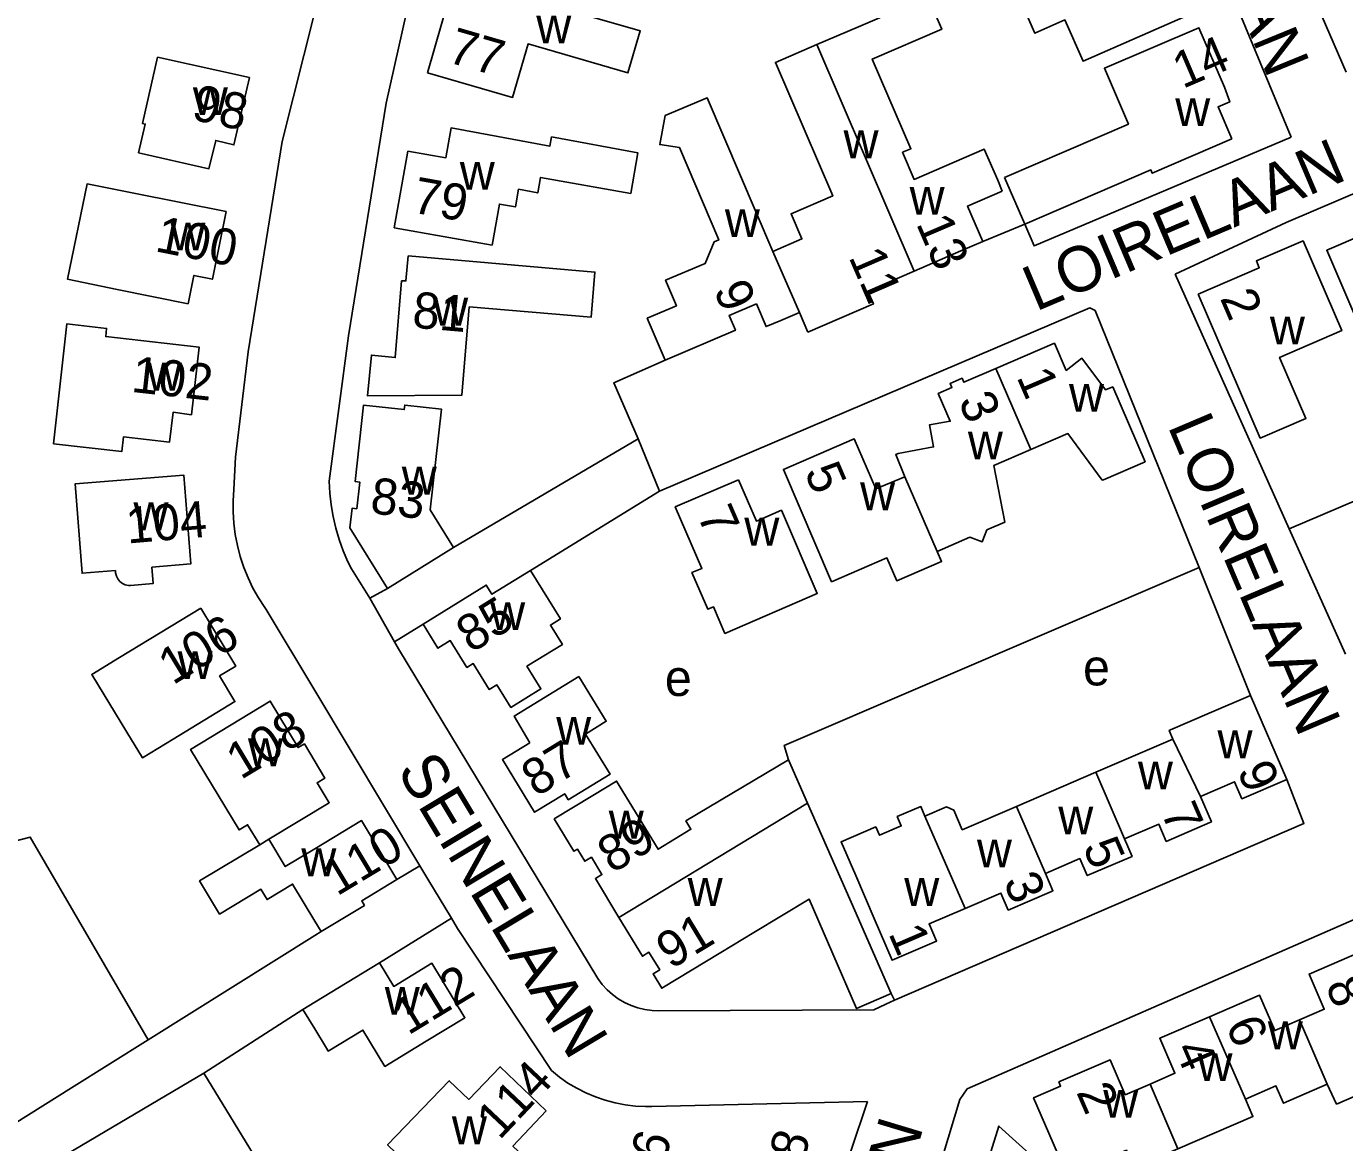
# Model space of a CAD drawing. Extents: x 157768 to 159790, y 387230 to 389604.
# Drawn here: x 158018.1 to 158163.8, y 388618.6 to 388741.9 of the extents above; entities that cross this region are included whole.
import ezdxf

# ---------------------------------------------------------------- set-up
doc = ezdxf.new("R2010")
doc.units = 0
for name, color, linetype in [('BLT_Basislijn', 7, 'Continuous'), ('BLT_Bebouwing', 7, 'Continuous'), ('BLT_Centroide', 7, 'Continuous'), ('BLT_Huisnummer', 7, 'Continuous'), ('BLT_Huisnummer_ tussenligend', 7, 'Continuous'), ('BLT_Onderverdeling_panden', 7, 'Continuous'), ('BLT_Straatnaam', 7, 'Continuous')]:
    doc.layers.add(name, color=color, linetype=linetype)

msp = doc.modelspace()

# ---------------------------------------------------------------- linework, layer by layer
at = {"layer": 'BLT_Basislijn'}
for p, q in [((158128.44, 388720.03), (158123.8, 388718.14)), ((158157.67, 388686.38), (158211.37, 388709.21)), ((158065.34, 388684.3), (158085.74, 388696.34)), ((158088.09, 388690.55), (158085.74, 388696.34)), ((158073.82, 388681.78), (158088.09, 388690.55)), ((158163.87, 388672.54), (158157.67, 388686.38)), ((158056.07, 388678.73), (158054.05, 388681.97)), ((158153.4, 388667.98), (158147.7, 388682.09)), ((158056.07, 388678.73), (158058.02, 388679.77)), ((158056.07, 388678.73), (158058.81, 388673.9)), ((158044.63, 388677.47), (158050, 388668.51)), ((158061.97, 388675.84), (158058.81, 388673.9)), ((158050, 388668.51), (158061.62, 388649.14)), ((158059.08, 388647.63), (158061.62, 388649.14)), ((158065.09, 388643.35), (158057.13, 388638.43)), ((158031.57, 388629.91), (158050, 388641.43)), ((158050, 388641.43), (158050.7, 388641.89)), ((158114.05, 388634.29), (158113.7, 388635.03)), ((158048.69, 388633.28), (158037.75, 388626.22)), ((158023.1, 388624.62), (158031.57, 388629.91)), ((158037.75, 388626.22), (158011.18, 388610.56)), ((158050, 388606.19), (158037.75, 388626.22)), ((158015.15, 388619.64), (158023.1, 388624.62))]:
    msp.add_line(p, q, dxfattribs=at)
for points in [[(158134.2, 388785.38), (158145.35, 388759.84), (158157.86, 388729.66)], [(158051.59, 388691.65), (158053.73, 388707.69), (158057.87, 388733.42), (158063.73, 388759.54), (158068.59, 388777.39)], [(158050, 388743.49), (158046.41, 388729.18), (158042.63, 388705.92), (158041.23, 388694.28), (158041.05, 388690.74)], [(158145.06, 388714.53), (158157.31, 388720.21), (158192.81, 388735.36), (158199.71, 388738.08)], [(158157.86, 388729.66), (158129.47, 388717.64), (158128.44, 388720.03)], [(158031.57, 388629.91), (158018.55, 388652.32), (158016.69, 388651.85), (157999.6, 388714.31)], [(158157.67, 388686.38), (158145.06, 388714.53)], [(158136.21, 388710.49), (158135.64, 388710.81), (158088.09, 388690.55)], [(158147.7, 388682.09), (158136.21, 388710.49)], [(158088.71, 388705.02), (158083.03, 388702.5), (158085.74, 388696.34)], [(158051.59, 388691.65), (158051.65, 388690.33), (158051.79, 388689.03), (158052.01, 388687.73), (158052.31, 388686.45), (158052.68, 388685.19), (158053.14, 388683.95), (158053.66, 388682.75), (158054.05, 388681.97)], [(158041.05, 388690.74), (158040.97, 388689.49), (158040.97, 388688.24), (158041.05, 388686.99), (158041.21, 388685.75), (158041.45, 388684.52), (158041.77, 388683.31), (158042.16, 388682.12), (158042.63, 388680.96), (158043.17, 388679.84), (158043.78, 388678.74), (158044.46, 388677.7), (158044.63, 388677.47)], [(158147.7, 388682.09), (158101.87, 388662.44), (158102.33, 388660.86)], [(158058.81, 388673.9), (158059.26, 388673.11), (158081.27, 388636.69)], [(158121.28, 388623.33), (158122.08, 388624.5), (158218.19, 388666.56)], [(158157.4, 388658.69), (158159.29, 388653.84), (158114.05, 388634.29)], [(158061.62, 388649.14), (158062.49, 388647.69), (158065.09, 388643.35)], [(158065.09, 388643.35), (158065.76, 388642.23), (158076.15, 388626.52)], [(158081.27, 388636.69), (158081.75, 388636.04), (158082.29, 388635.45), (158082.88, 388634.92), (158083.53, 388634.44), (158084.21, 388634.04), (158084.94, 388633.7), (158085.7, 388633.44), (158086.47, 388633.26), (158087.27, 388633.15), (158087.97, 388633.12)], [(158087.97, 388633.12), (158111.75, 388633.22), (158113.08, 388633.87), (158114.05, 388634.29)], [(158076.15, 388626.52), (158077.04, 388625.8), (158077.97, 388625.15), (158078.94, 388624.57), (158079.95, 388624.05), (158081, 388623.61), (158082.08, 388623.24), (158083.17, 388622.95), (158084.29, 388622.74), (158085.42, 388622.61), (158086.55, 388622.55), (158087.25, 388622.56)], [(158087.25, 388622.56), (158111.05, 388623.11)], [(158111.05, 388623.11), (158107.47, 388612.37)], [(158108.72, 388581.71), (158121.28, 388623.33)]]:
    msp.add_lwpolyline(points, dxfattribs=at)
at = {"layer": 'BLT_Bebouwing'}
for p, q in [((158163.97, 388736.84), (158159.2, 388747.85)), ((158103.54, 388710.29), (158101.48, 388709.41)), ((158104.48, 388708.12), (158103.54, 388710.29)), ((158065.34, 388684.3), (158058.02, 388679.77)), ((158144.53, 388664.16), (158148.81, 388666)), ((158104.45, 388656.07), (158102.33, 388660.86)), ((158127.54, 388655.71), (158136.3, 388659.49)), ((158050.7, 388641.89), (158050, 388643.05)), ((158057.13, 388638.43), (158050, 388634.08)), ((158050, 388634.08), (158048.69, 388633.28)), ((158048.69, 388633.28), (158050, 388631.12))]:
    msp.add_line(p, q, dxfattribs=at)
for points in [[(158144.59, 388750.13), (158143.5, 388752.64), (158137.65, 388750.08), (158136.36, 388753.04), (158129.42, 388750), (158128.12, 388749.43), (158129.44, 388746.42), (158127.59, 388745.61), (158129.54, 388741.14), (158132.88, 388742.6), (158134.88, 388738.03), (158147.43, 388743.52), (158144.63, 388750.03), (158144.59, 388750.13)], [(158062.45, 388736.76), (158065.48, 388747.29), (158085.95, 388741.39), (158084.6, 388736.75), (158073.57, 388739.96), (158071.85, 388734.04), (158062.45, 388736.76)], [(158105.48, 388739.88), (158110.07, 388741.85), (158117.74, 388745.14), (158119.27, 388741.57), (158111.6, 388738.28), (158115.86, 388728.37), (158114.94, 388727.98), (158116.22, 388724.99), (158123.97, 388728.32), (158125.45, 388724.89), (158125.96, 388723.69)], [(158151.32, 388729.46), (158149.8, 388732.99), (158151.1, 388733.55), (158150.5, 388735.16), (158147.68, 388741.74), (158137.25, 388737.27), (158139.9, 388731.09), (158126.21, 388725.21)], [(158100.62, 388717.03), (158103.82, 388718.4), (158102.62, 388721.19), (158107.22, 388723.16), (158100.9, 388737.91), (158105.48, 388739.88)], [(158088.71, 388705.02), (158086.74, 388709.65), (158089.96, 388711.02), (158088.75, 388713.85), (158093.14, 388715.71), (158094.11, 388718.07), (158094.64, 388718.29), (158090.28, 388728.52), (158088.12, 388728.83), (158088.71, 388732.03), (158093.35, 388734), (158100.62, 388717.03)], [(158076.17, 388729.68), (158085.7, 388727.92), (158084.9, 388723.44), (158074.95, 388725.21), (158074.64, 388723.5), (158072.51, 388723.9), (158072.16, 388721.95), (158070.4, 388722.26), (158069.58, 388717.73), (158058.78, 388719.64), (158060.28, 388728.1), (158064.48, 388727.37), (158065.06, 388730.68), (158075.98, 388728.66), (158076.17, 388729.68)], [(158128.44, 388720.03), (158142.38, 388726.03), (158142.53, 388725.67), (158151.32, 388729.46)], [(158126.21, 388725.21), (158128.44, 388720.03)], [(158125.96, 388723.69), (158122.12, 388722.03), (158123.8, 388718.14)], [(158169.97, 388720.68), (158170.31, 388719.87), (158174.1, 388721.5), (158182.53, 388701.95), (158177.66, 388699.85), (158173.02, 388710.59), (158169.62, 388709.13), (158170.14, 388707.93), (158166.46, 388706.35), (158161.81, 388717.15), (158169.97, 388720.68)], [(158123.8, 388718.14), (158121.38, 388717.09), (158116.22, 388714.86)], [(158147.59, 388712.3), (158154.36, 388715.23), (158154.04, 388715.97), (158159.2, 388718.19), (158163.47, 388708.28), (158156.6, 388705.31), (158159.5, 388698.58), (158154.45, 388696.4), (158147.59, 388712.3)], [(158060.32, 388716.53), (158080.94, 388714.74), (158080.52, 388709.76), (158067.07, 388710.9), (158066.23, 388701.13), (158055.81, 388701.08), (158056.25, 388705.58), (158058.89, 388705.3), (158059.58, 388713.77), (158060.06, 388713.77), (158060.32, 388716.53)], [(158116.22, 388714.86), (158111.11, 388712.65), (158111.72, 388711.23), (158104.48, 388708.12)], [(158101.48, 388709.41), (158099.86, 388708.72), (158098.8, 388711.23), (158095.79, 388709.95), (158096.48, 388708.32), (158088.71, 388705.02)], [(158129.12, 388695.15), (158133.21, 388696.91), (158137.01, 388691.76), (158137.13, 388691.81), (158141.73, 388693.79), (158138.16, 388702.05), (158137.38, 388701.72), (158134.76, 388705.22), (158133.02, 388703.88), (158131.72, 388706.89), (158125.26, 388704.1)], [(158115.18, 388692.13), (158114.19, 388694.59), (158114.45, 388694.7), (158118.37, 388695.43), (158117.91, 388697.86), (158120.21, 388698.26), (158118.88, 388701.34), (158120.4, 388702), (158120.2, 388702.45), (158121.52, 388703.02), (158121.71, 388702.57), (158125.26, 388704.1)], [(158058.02, 388679.77), (158053.87, 388686.49), (158054.11, 388688.65), (158054.63, 388688.59), (158054.96, 388691.55), (158054.45, 388691.61), (158055.39, 388700.05), (158059.88, 388699.55), (158059.94, 388700.05), (158064, 388699.59), (158062.76, 388688.46), (158065.34, 388684.3)], [(158118.77, 388683.89), (158119.25, 388682.78), (158114.29, 388680.65), (158113.21, 388683.17), (158107.1, 388680.54), (158101.77, 388692.94), (158109.58, 388696.33), (158111.99, 388690.78), (158115.18, 388692.13)], [(158129.12, 388695.15), (158125.04, 388693.39), (158126.23, 388687.11), (158124.27, 388686.26), (158123.73, 388684.94), (158122.39, 388685.45), (158118.77, 388683.89)], [(158029.63, 388680.11), (158032.15, 388680.34), (158032, 388682.13), (158036.3, 388682.5), (158035.54, 388692.29), (158023.53, 388691.36), (158024.29, 388681.47), (158027.97, 388681.76), (158027.99, 388681.51)], [(158096.82, 388691.81), (158098.8, 388687.24), (158101.55, 388688.43), (158105.52, 388679.24), (158095.32, 388674.83), (158094.05, 388677.77), (158093.42, 388677.5), (158091.67, 388681.54), (158092.77, 388682.01), (158089.83, 388688.8), (158096.82, 388691.81)], [(158027.99, 388681.51), (158028.08, 388681.16), (158028.23, 388680.84), (158028.46, 388680.57), (158028.74, 388680.35), (158029.06, 388680.2), (158029.41, 388680.12), (158029.63, 388680.11)], [(158061.97, 388675.84), (158068.94, 388680.16), (158069.57, 388679.15), (158073.82, 388681.78)], [(158073.82, 388681.78), (158077.14, 388676.42), (158076.03, 388675.74), (158077.35, 388673.61), (158073.44, 388671.19), (158074.99, 388668.69), (158071.67, 388666.64), (158070.12, 388669.14), (158069.27, 388668.61), (158067.5, 388671.49), (158066.81, 388671.06), (158064.97, 388674.03), (158063.61, 388673.19), (158061.97, 388675.84)], [(158037.39, 388677.63), (158041.27, 388671.22), (158039.47, 388670.13), (158041.18, 388667.29), (158034.35, 388663.15), (158030.96, 388661.09), (158029.24, 388663.91), (158025.35, 388670.3), (158028.42, 388672.17), (158037.39, 388677.63)], [(158079.18, 388670.05), (158082.2, 388665.12), (158079.9, 388663.71), (158082.62, 388659.27), (158078.01, 388656.45), (158077.61, 388657.11), (158074.29, 388655.07), (158070.72, 388660.88), (158073.77, 388662.75)], [(158073.77, 388662.75), (158072.04, 388665.69), (158079.18, 388670.05)], [(158044.92, 388652.08), (158051.6, 388656.11), (158050.26, 388658.33), (158051.12, 388658.84), (158048.85, 388662.62), (158048.16, 388662.21), (158045.08, 388667.35), (158036.28, 388662.01), (158041.63, 388653.12), (158042.57, 388653.69), (158043.91, 388651.47)], [(158153.4, 388667.98), (158148.81, 388666)], [(158157.4, 388658.69), (158153.4, 388667.98)], [(158144.82, 388663.15), (158144.41, 388664.1), (158144.53, 388664.16)], [(158136.3, 388659.49), (158144.82, 388663.15)], [(158102.33, 388660.86), (158091, 388654.1), (158091.56, 388653.19), (158087.93, 388650.97), (158083.34, 388658.5), (158080.73, 388656.92), (158076.45, 388654.33), (158078.62, 388650.76), (158079.01, 388650.99), (158079.83, 388649.65), (158080.56, 388650.1), (158081.73, 388648.18), (158081, 388647.74), (158083.59, 388643.45)], [(158147.85, 388656.81), (158151.62, 388658.43), (158152.43, 388656.55), (158157.4, 388658.69)], [(158148.89, 388653.92), (158149.06, 388653.99), (158147.85, 388656.81)], [(158113.7, 388635.03), (158109.66, 388644.21), (158104.45, 388656.07)], [(158111.81, 388643.31), (158109.77, 388648.06), (158108.15, 388651.8), (158111.98, 388653.45), (158112.38, 388652.52), (158114.8, 388653.56), (158114.36, 388654.58), (158116.96, 388655.7), (158117.42, 388654.65)], [(158117.42, 388654.65), (158119.78, 388655.66), (158120.61, 388655.3), (158121.54, 388653.13), (158127.54, 388655.71)], [(158050, 388651.03), (158055.16, 388654.14), (158059.08, 388647.63)], [(158139.47, 388652.11), (158143.26, 388653.74), (158144.07, 388651.84), (158148.89, 388653.92)], [(158140.13, 388650.12), (158140.3, 388650.19), (158139.47, 388652.11)], [(158050, 388643.05), (158047.55, 388647.12), (158044.73, 388645.42), (158044.04, 388646.56), (158039.48, 388643.82), (158037.27, 388647.48), (158043.91, 388651.47)], [(158044.92, 388652.08), (158046.73, 388649.07), (158050, 388651.03)], [(158130.73, 388648.31), (158134.54, 388649.95), (158135.35, 388648.06), (158140.13, 388650.12)], [(158131.4, 388646.32), (158131.55, 388646.39), (158130.73, 388648.31)], [(158059.08, 388647.63), (158055.18, 388645.29), (158055.49, 388644.77), (158050.7, 388641.89)], [(158121.84, 388644.44), (158125.8, 388646.14), (158126.61, 388644.26), (158131.4, 388646.32)], [(158083.59, 388643.45), (158086.19, 388639.16), (158086.92, 388639.6), (158088.11, 388637.67), (158087.37, 388637.22), (158088.34, 388635.62), (158094.85, 388639.57), (158098.49, 388641.77), (158104.61, 388645.47), (158109.87, 388633.38), (158113.7, 388635.03)], [(158111.81, 388643.31), (158113.79, 388638.72), (158118.7, 388640.83), (158117.88, 388642.73), (158121.84, 388644.44)], [(158165.4, 388639.58), (158159.86, 388637.19), (158161.54, 388633.3), (158158.8, 388632.12)], [(158050, 388631.12), (158051.28, 388629), (158051.48, 388628.67), (158055.32, 388630.99), (158057.75, 388626.98), (158062.32, 388629.76), (158066.59, 388632.36), (158062.93, 388638.38), (158058.72, 388635.82), (158057.13, 388638.43)], [(158158.8, 388632.12), (158156.06, 388630.94), (158154.38, 388634.84), (158148.87, 388632.47)], [(158148.87, 388632.47), (158143.36, 388630.1), (158145.03, 388626.22), (158142.29, 388625.03)], [(158161.86, 388625.01), (158162.89, 388622.82), (158171.14, 388626.4), (158169.32, 388630.49)], [(158142.29, 388625.03), (158139.54, 388623.85), (158137.87, 388627.72), (158132.21, 388625.28), (158132.41, 388624.81), (158129.42, 388623.52), (158132.06, 388617.39), (158133.85, 388615.86), (158135.89, 388616.74), (158136.12, 388616.19), (158139.67, 388617.72), (158140.5, 388615.79), (158145.36, 388617.89)], [(158075.58, 388622.09), (158071.89, 388618.17), (158074.79, 388615.44), (158069.5, 388609.83), (158067.64, 388611.59), (158067.6, 388613.61), (158068.49, 388614.56), (158065.98, 388616.93), (158062.89, 388613.66), (158058.04, 388618.32), (158064.85, 388625.4), (158067, 388623.33), (158070.47, 388626.94), (158075.58, 388622.09)], [(158152.82, 388623.38), (158156.19, 388624.84), (158157.02, 388622.92), (158161.86, 388625.01)], [(158145.36, 388617.89), (158153.65, 388621.45), (158152.82, 388623.38)], [(158124.49, 388605.4), (158125.36, 388608.28), (158121.37, 388609.49), (158123.18, 388615.43), (158123.95, 388615.2), (158125.58, 388620.4), (158132.33, 388614.29), (158131.88, 388612.79), (158132.65, 388612.55), (158131.53, 388608.84), (158133.53, 388608.24), (158131.98, 388603.13)]]:
    msp.add_lwpolyline(points, dxfattribs=at)
for points in [[(158032.62, 388738.48), (158042.77, 388736.24), (158041.07, 388728.8), (158039.05, 388729.29), (158038.3, 388726.17), (158030.52, 388727.93), (158031.26, 388731.1), (158030.96, 388731.17)], [(158030.01, 388723.46), (158040.2, 388721.43), (158038.68, 388713.96), (158036.64, 388714.38), (158035.99, 388711.24), (158028.16, 388712.83), (158022.68, 388713.95), (158024.83, 388724.49)], [(158021.11, 388695.76), (158022.6, 388709.01), (158027, 388708.52), (158026.9, 388707.61), (158037.22, 388706.46), (158036.36, 388698.99), (158034.34, 388699.25), (158033.93, 388695.95), (158028.85, 388696.53), (158028.67, 388694.91)]]:
    msp.add_lwpolyline(points, close=True, dxfattribs=at)
at = {"layer": 'BLT_Onderverdeling_panden'}
for p, q in [((158105.48, 388739.88), (158116.22, 388714.86)), ((158100.62, 388717.03), (158103.54, 388710.29)), ((158129.12, 388695.15), (158125.26, 388704.1)), ((158118.77, 388683.89), (158115.18, 388692.13)), ((158144.82, 388663.15), (158147.85, 388656.81)), ((158139.47, 388652.11), (158136.3, 388659.49)), ((158083.59, 388643.45), (158104.45, 388656.07)), ((158130.73, 388648.31), (158127.54, 388655.71)), ((158121.84, 388644.44), (158117.42, 388654.65)), ((158043.91, 388651.47), (158044.92, 388652.08)), ((158148.87, 388632.47), (158152.82, 388623.38)), ((158158.8, 388632.12), (158161.86, 388625.01)), ((158142.29, 388625.03), (158145.36, 388617.89))]:
    msp.add_line(p, q, dxfattribs=at)

# ---------------------------------------------------------------- texts
at = {"layer": 'BLT_Centroide'}
for s, p in [('w', (158074.47, 388740)), ('w', (158036.53, 388732.09)), ('w', (158145.07, 388730.88)), ('w', (158108.42, 388727.33)), ('w', (158066.02, 388723.84)), ('w', (158115.72, 388721.09)), ('w', (158095.31, 388718.61)), ('w', (158034.05, 388717.14)), ('w', (158063.08, 388708.84)), ('w', (158155.53, 388706.75)), ('w', (158031.45, 388701.66)), ('w', (158133.33, 388699.31)), ('w', (158122.16, 388694.05)), ('w', (158059.61, 388690.17)), ('w', (158110.25, 388688.44)), ('w', (158029.97, 388686.22)), ('w', (158097.46, 388684.53)), ('w', (158069.38, 388675.19)), ('w', (158034.84, 388669.77)), ('e', (158088.68, 388667.91)), ('e', (158134.88, 388669.08)), ('w', (158076.67, 388662.53)), ('w', (158149.74, 388661.03)), ('w', (158042.62, 388660.15)), ('w', (158140.95, 388657.59)), ('w', (158082.48, 388652.16)), ('w', (158132.15, 388652.62)), ('w', (158048.51, 388648)), ('w', (158123.16, 388648.98)), ('w', (158091.2, 388644.72)), ('w', (158115.13, 388644.72)), ('w', (158057.73, 388632.69)), ('w', (158155.3, 388628.88)), ('w', (158147.53, 388625.36)), ('w', (158137.12, 388621.31)), ('w', (158065.15, 388618.38))]:
    msp.add_text(s, height=4, dxfattribs=at).set_placement(p)
at = {"layer": 'BLT_Huisnummer'}
for s, rotation, p in [('77', 343.8117, (158064.51, 388737.99)), ('14', 23.2332, (158145.9, 388734.97)), ('98', 347.5811, (158036.25, 388731.63)), ('79', 349.9512, (158060.65, 388721.35)), ('100', 348.7798, (158032.23, 388717.07)), ('13', 293.2348, (158116.4, 388720.12)), ('11', 293.3887, (158108.94, 388716.43)), ('9', 293.2346, (158094.02, 388712.79)), ('81', 355.1264, (158060.69, 388708.62)), ('2', 293.3258, (158149.98, 388711.87)), ('102', 353.608, (158029.63, 388701.52)), ('1', 293.3313, (158127.5, 388703.18)), ('3', 293.144, (158121.06, 388700.51)), ('5', 293.2802, (158104.05, 388692.67)), ('83', 353.6134, (158056.03, 388688.11)), ('104', 4.9059, (158029.31, 388684.75)), ('7', 293.406, (158092.21, 388687.91)), ('85', 31.7727, (158067.27, 388672.59)), ('106', 31.1933, (158034.32, 388669.07)), ('108', 31.0699, (158041.82, 388658.6)), ('87', 31.5095, (158074.46, 388656.69)), ('9', 293.3063, (158151.87, 388659.68)), ('89', 31.1819, (158082.85, 388648.24)), ('110', 31.0328, (158052.45, 388645.74)), ('5', 293.3063, (158134.81, 388651.24)), ('91', 31.1794, (158089.34, 388637.65)), ('1', 293.3063, (158113.34, 388641.7)), ('112', 31.3311, (158060.32, 388630.37)), ('6', 293.2983, (158150.6, 388631.54)), ('114', 46.6927, (158070.4, 388618.76)), ('2', 293.2983, (158134.1, 388624.16)), ('116', 73.2859, (158086.93, 388610.57)), ('118', 73.376, (158102.26, 388610.65))]:
    msp.add_text(s, height=4, rotation=rotation, dxfattribs=at).set_placement(p)
at = {"layer": 'BLT_Huisnummer_ tussenligend'}
for s, rotation, p in [('7', 293.3063, (158143.45, 388655.09)), ('3', 293.3063, (158126.03, 388647.41)), ('8', 293.2983, (158161.61, 388635.93)), ('4', 293.2983, (158144.93, 388628.91))]:
    msp.add_text(s, height=4, rotation=rotation, dxfattribs=at).set_placement(p)
at = {"layer": 'BLT_Straatnaam'}
for s, rotation, p in [('SOMMELAAN', 292.2486, (158139.2, 388775.54)), ('LOIRELAAN', 23.0041, (158129.66, 388710.35)), ('LOIRELAAN', 293.0041, (158144.2, 388697.74)), ('SEINELAAN', 300.9642, (158059, 388659.69)), ('GARONNELAAN', 73.2006, (158102.46, 388571.18))]:
    msp.add_text(s, height=5, rotation=rotation, dxfattribs=at).set_placement(p)

doc.saveas('drawing.dxf')
